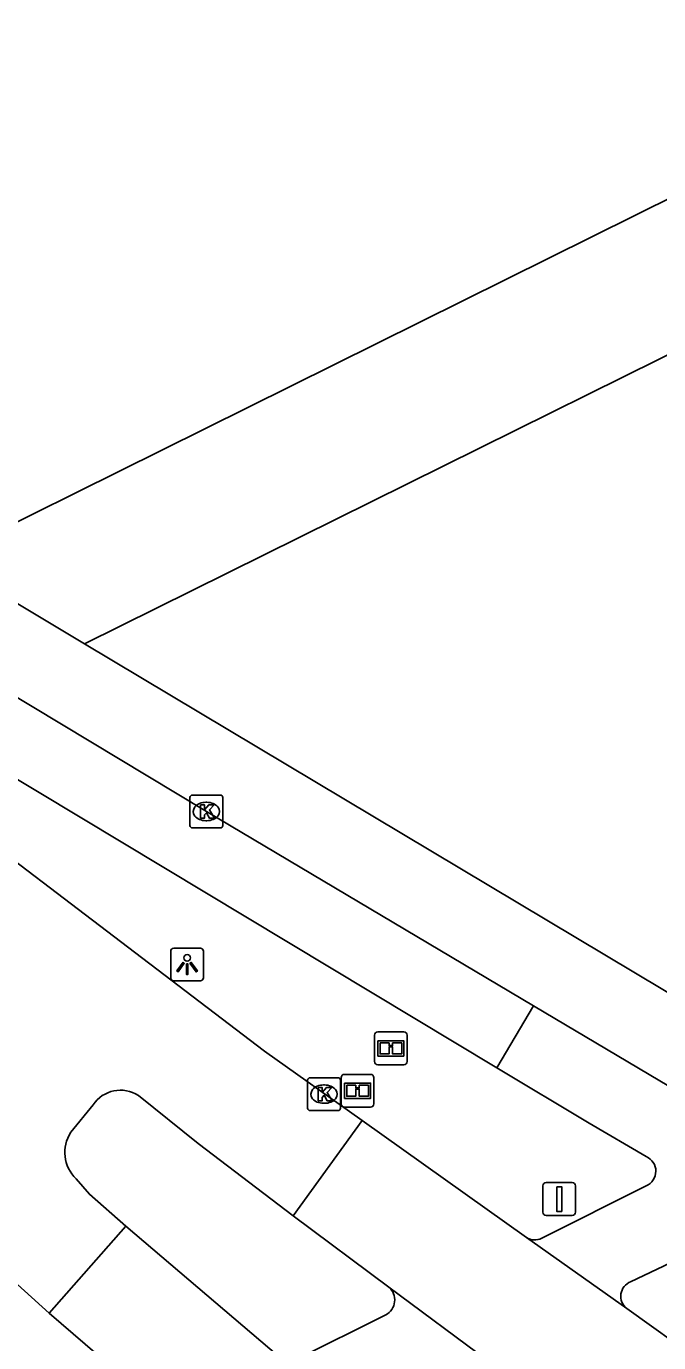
# Model space of a CAD drawing. Extents: x 157321 to 158827, y 386650 to 388532.
# Drawn here: x 158300.11 to 158319.37, y 386925.35 to 386965.44 of the extents above; entities that cross this region are included whole.
import ezdxf

# ---------------------------------------------------------------- set-up
doc = ezdxf.new("R2010")
doc.units = 0
for name, color, linetype in [('IMGEO_Fietspad_gesloten', 7, 'Continuous'), ('IMGEO_Gemengd_bos', 7, 'Continuous'), ('IMGEO_Informatiebord', 7, 'Continuous'), ('IMGEO_Kolk', 7, 'Continuous'), ('IMGEO_Lichtpunt', 7, 'Continuous'), ('IMGEO_Rijbaan_lokaal_gesloten', 7, 'Continuous'), ('IMGEO_Verkeersbordpaal', 7, 'Continuous'), ('IMGEO_Voetpad_open', 7, 'Continuous')]:
    doc.layers.add(name, color=color, linetype=linetype)

msp = doc.modelspace()

# ---------------------------------------------------------------- linework, layer by layer
at = {"layer": 'IMGEO_Fietspad_gesloten'}
for points in [[(158289.565, 386951.113), (158294.075, 386948.457), (158305.593, 386941.528), (158315.556, 386935.605)], [(158291.591, 386947.458), (158314.436, 386933.722)], [(158314.436, 386933.722), (158315.556, 386935.605)], [(158315.556, 386935.605), (158320.647, 386932.578)], [(158318.99, 386931.014), (158317.247, 386932.032), (158314.436, 386933.722)], [(158315.808, 386928.526), (158318.981, 386930.128)], [(158318.513, 386927.204), (158321.154, 386928.464), (158321.889, 386928.714)], [(158311.058, 386926.192), (158308.328, 386924.838)]]:
    msp.add_lwpolyline(points, dxfattribs=at)
for centre, radius, start, end in [((158318.8, 386930.573), 0.48, 292.1872, 66.6488), ((158315.596, 386928.954), 0.477, 237.0487, 296.4034), ((158318.685, 386926.762), 0.474, 111.2718, 231.9762), ((158310.804, 386926.65), 0.524, 299.0819, 48.5633)]:
    msp.add_arc(centre, radius, start, end, dxfattribs=at)
at = {"layer": 'IMGEO_Gemengd_bos'}
for points in [[(158297.552, 386949.219), (158298.99, 386949.933), (158399.878, 387000), (158500, 387049.688), (158544.821, 387071.951)], [(158301.884, 386946.63), (158500, 387044.794), (158547.163, 387067.928)]]:
    msp.add_lwpolyline(points, dxfattribs=at)
at = {"layer": 'IMGEO_Informatiebord'}
for p, q in [((158310.715, 386933.911), (158310.715, 386934.711)), ((158310.715, 386934.711), (158310.715, 386933.911)), ((158310.815, 386934.811), (158311.605, 386934.811)), ((158311.605, 386934.811), (158310.815, 386934.811)), ((158311.705, 386934.711), (158311.705, 386933.911)), ((158311.705, 386933.911), (158311.705, 386934.711)), ((158309.801, 386933.521), (158310.591, 386933.521)), ((158310.591, 386933.521), (158309.801, 386933.521)), ((158311.605, 386933.811), (158310.815, 386933.811)), ((158310.815, 386933.811), (158311.605, 386933.811)), ((158309.701, 386932.621), (158309.701, 386933.421)), ((158309.701, 386933.421), (158309.701, 386932.621)), ((158310.691, 386933.421), (158310.691, 386932.621)), ((158310.691, 386932.621), (158310.691, 386933.421)), ((158310.591, 386932.521), (158309.801, 386932.521)), ((158309.801, 386932.521), (158310.591, 386932.521))]:
    msp.add_line(p, q, dxfattribs=at)
for points in [[(158310.816, 386934.543), (158311.604, 386934.543), (158311.604, 386934.079), (158310.816, 386934.079), (158310.816, 386934.543)], [(158310.881, 386934.478), (158310.881, 386934.144), (158311.156, 386934.144), (158311.157, 386934.357), (158311.261, 386934.358), (158311.262, 386934.144), (158311.539, 386934.144), (158311.539, 386934.478), (158311.263, 386934.478), (158311.263, 386934.398), (158311.157, 386934.398), (158311.157, 386934.478), (158310.881, 386934.478)], [(158309.802, 386933.253), (158310.59, 386933.253), (158310.59, 386932.789), (158309.802, 386932.789), (158309.802, 386933.253)], [(158309.867, 386933.188), (158309.867, 386932.854), (158310.142, 386932.854), (158310.143, 386933.067), (158310.247, 386933.068), (158310.248, 386932.854), (158310.525, 386932.854), (158310.525, 386933.188), (158310.249, 386933.188), (158310.249, 386933.108), (158310.143, 386933.108), (158310.143, 386933.188), (158309.867, 386933.188)]]:
    msp.add_lwpolyline(points, dxfattribs=at)
for centre, start, end in [((158310.815, 386934.711), 90, 180), ((158310.815, 386934.711), 90, 180), ((158311.605, 386934.711), 0, 90), ((158311.605, 386934.711), 360, 90), ((158310.815, 386933.911), 180, 270), ((158310.815, 386933.911), 180, 270), ((158311.605, 386933.911), 270, 0), ((158311.605, 386933.911), 270, 0), ((158309.801, 386933.421), 90, 180), ((158309.801, 386933.421), 90, 180), ((158310.591, 386933.421), 0, 90), ((158310.591, 386933.421), 360, 90), ((158309.801, 386932.621), 180, 270), ((158309.801, 386932.621), 180, 270), ((158310.591, 386932.621), 270, 0), ((158310.591, 386932.621), 270, 0)]:
    msp.add_arc(centre, 0.1, start, end, dxfattribs=at)
at = {"layer": 'IMGEO_Kolk'}
for p, q in [((158305.091, 386941.101), (158305.091, 386941.953)), ((158305.166, 386942.027), (158306.018, 386942.027)), ((158306.092, 386941.953), (158306.092, 386941.101)), ((158305.579, 386941.807), (158305.604, 386941.807)), ((158305.602, 386941.247), (158305.577, 386941.247)), ((158306.018, 386941.027), (158305.166, 386941.027)), ((158308.675, 386932.492), (158308.675, 386933.344)), ((158308.75, 386933.418), (158309.602, 386933.418)), ((158309.163, 386933.198), (158309.188, 386933.198)), ((158309.676, 386933.344), (158309.676, 386932.492)), ((158309.602, 386932.418), (158308.75, 386932.418)), ((158309.186, 386932.638), (158309.161, 386932.638))]:
    msp.add_line(p, q, dxfattribs=at)
for points in [[(158305.091, 386941.101), (158305.091, 386941.953)], [(158305.166, 386942.027), (158306.018, 386942.027)], [(158306.092, 386941.953), (158306.092, 386941.101)], [(158305.412, 386941.727), (158305.535, 386941.727), (158305.535, 386941.576), (158305.665, 386941.727), (158305.829, 386941.727), (158305.683, 386941.576), (158305.836, 386941.327), (158305.684, 386941.327), (158305.599, 386941.491), (158305.535, 386941.424), (158305.535, 386941.327), (158305.412, 386941.327), (158305.412, 386941.727)], [(158306.018, 386941.027), (158305.166, 386941.027)], [(158308.675, 386932.492), (158308.675, 386933.344)], [(158308.75, 386933.418), (158309.602, 386933.418)], [(158308.996, 386933.118), (158309.119, 386933.118), (158309.119, 386932.967), (158309.249, 386933.118), (158309.413, 386933.118), (158309.267, 386932.967), (158309.42, 386932.718), (158309.268, 386932.718), (158309.183, 386932.882), (158309.119, 386932.815), (158309.119, 386932.718), (158308.996, 386932.718), (158308.996, 386933.118)], [(158309.676, 386933.344), (158309.676, 386932.492)], [(158309.602, 386932.418), (158308.75, 386932.418)]]:
    msp.add_lwpolyline(points, dxfattribs=at)
for centre, start, end in [((158305.168, 386941.951), 91.552, 178.448), ((158305.168, 386941.951), 91.552, 178.448), ((158306.016, 386941.951), 1.552, 88.448), ((158306.016, 386941.951), 1.552, 88.448), ((158305.168, 386941.103), 181.552, 268.448), ((158305.168, 386941.103), 181.552, 268.448), ((158306.016, 386941.103), 271.552, 358.448), ((158306.016, 386941.103), 271.552, 358.448), ((158308.752, 386933.342), 91.552, 178.448), ((158308.752, 386933.342), 91.552, 178.448), ((158309.6, 386933.342), 1.552, 88.448), ((158309.6, 386933.342), 1.552, 88.448), ((158308.752, 386932.494), 181.552, 268.448), ((158308.752, 386932.494), 181.552, 268.448), ((158309.6, 386932.494), 271.552, 358.448), ((158309.6, 386932.494), 271.552, 358.448)]:
    msp.add_arc(centre, 0.0765, start, end, dxfattribs=at)
for centre, major_axis, ratio, start_param, end_param in [((158305.578, 386941.527), (-0.387, 0.002), 0.722429, 4.712389, 7.853982), ((158305.603, 386941.527), (-0.39, 0.002), 0.717154, 1.570796, 4.712389), ((158309.162, 386932.918), (-0.387, 0.002), 0.722429, 4.712389, 7.853982), ((158309.187, 386932.918), (-0.39, 0.002), 0.717154, 1.570796, 4.712389)]:
    msp.add_ellipse(centre, major_axis=major_axis, ratio=ratio, start_param=start_param, end_param=end_param, dxfattribs=at)
at = {"layer": 'IMGEO_Lichtpunt'}
for p, q in [((158304.506, 386937.269), (158304.506, 386936.462)), ((158304.506, 386937.269), (158304.506, 386936.462)), ((158305.408, 386937.364), (158304.6, 386937.364)), ((158305.408, 386937.364), (158304.6, 386937.364)), ((158305.502, 386936.462), (158305.502, 386937.269)), ((158305.502, 386936.462), (158305.502, 386937.269)), ((158304.6, 386936.368), (158305.408, 386936.368)), ((158304.6, 386936.368), (158305.408, 386936.368))]:
    msp.add_line(p, q, dxfattribs=at)
for points in [[(158304.88, 386936.933), (158304.919, 386936.905), (158304.731, 386936.643), (158304.693, 386936.67), (158304.88, 386936.933)], [(158304.982, 386936.885), (158305.029, 386936.885), (158305.029, 386936.563), (158304.982, 386936.563), (158304.982, 386936.885)], [(158305.092, 386936.905), (158305.13, 386936.932), (158305.317, 386936.67), (158305.278, 386936.642), (158305.092, 386936.905)]]:
    msp.add_lwpolyline(points, dxfattribs=at)
msp.add_circle((158305.005, 386937.067), 0.0994, dxfattribs=at)
for centre, start, end in [((158304.6, 386937.269), 90, 180), ((158304.6, 386937.269), 90, 180), ((158305.408, 386937.269), 0, 90), ((158305.408, 386937.269), 0, 90), ((158304.6, 386936.462), 180, 270), ((158304.6, 386936.462), 180, 270), ((158305.408, 386936.462), 270, 0), ((158305.408, 386936.462), 270, 360)]:
    msp.add_arc(centre, 0.0946, start, end, dxfattribs=at)
at = {"layer": 'IMGEO_Rijbaan_lokaal_gesloten'}
for points in [[(158266.984, 386955.328), (158270.231, 386952.542), (158282.793, 386941.834), (158296.05, 386930.458), (158299.287, 386927.608), (158300.808, 386926.245)], [(158290.965, 386946.666), (158293.594, 386944.709), (158307.359, 386934.227), (158310.337, 386932.112)], [(158303.523, 386932.879), (158305.338, 386931.415), (158308.236, 386929.216)], [(158301.463, 386931.756), (158302.141, 386932.595)], [(158308.236, 386929.216), (158310.337, 386932.112)], [(158310.337, 386932.112), (158315.336, 386928.553)], [(158303.14, 386928.9), (158302.027, 386929.868), (158301.625, 386930.337)], [(158311.15, 386927.042), (158308.236, 386929.216)], [(158300.808, 386926.245), (158303.14, 386928.9)], [(158303.14, 386928.9), (158307.797, 386924.927)], [(158315.336, 386928.553), (158318.393, 386926.389)], [(158314.179, 386924.786), (158311.15, 386927.042)], [(158318.393, 386926.389), (158320.581, 386924.826)], [(158302.634, 386924.674), (158300.808, 386926.245)]]:
    msp.add_lwpolyline(points, dxfattribs=at)
for centre, radius, start, end in [((158302.977, 386932.031), 1.008, 57.21, 146.0151), ((158302.399, 386931.144), 1.118, 146.8279, 226.198)]:
    msp.add_arc(centre, radius, start, end, dxfattribs=at)
at = {"layer": 'IMGEO_Verkeersbordpaal'}
for p, q in [((158315.843, 386929.323), (158315.843, 386930.123)), ((158315.843, 386930.123), (158315.843, 386929.323)), ((158315.943, 386930.223), (158316.733, 386930.223)), ((158316.733, 386930.223), (158315.943, 386930.223)), ((158316.833, 386930.123), (158316.833, 386929.323)), ((158316.833, 386929.323), (158316.833, 386930.123)), ((158316.733, 386929.223), (158315.943, 386929.223)), ((158315.943, 386929.223), (158316.733, 386929.223))]:
    msp.add_line(p, q, dxfattribs=at)
msp.add_lwpolyline([(158316.263, 386930.098), (158316.413, 386930.098), (158316.413, 386929.348), (158316.263, 386929.348), (158316.263, 386930.098)], dxfattribs=at)
for centre, start, end in [((158315.943, 386930.123), 90, 180), ((158315.943, 386930.123), 90, 180), ((158316.733, 386930.123), 0, 90), ((158316.733, 386930.123), 360, 90), ((158315.943, 386929.323), 180, 270), ((158315.943, 386929.323), 180, 270), ((158316.733, 386929.323), 270, 0), ((158316.733, 386929.323), 270, 0)]:
    msp.add_arc(centre, 0.1, start, end, dxfattribs=at)
at = {"layer": 'IMGEO_Voetpad_open'}
for points in [[(158301.884, 386946.63), (158297.552, 386949.219)], [(158322.145, 386934.524), (158301.884, 386946.63)]]:
    msp.add_lwpolyline(points, dxfattribs=at)

doc.saveas('drawing.dxf')
